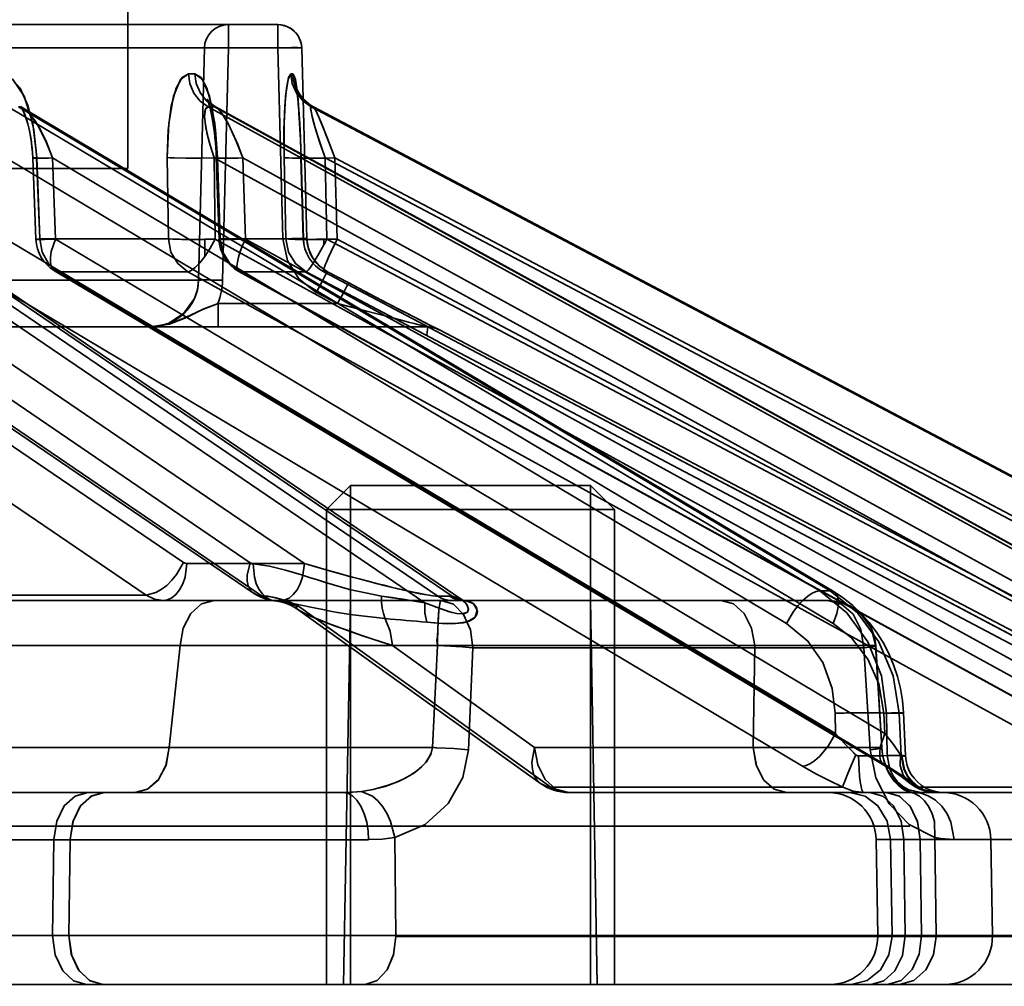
# Model space of a CAD drawing. Header units: millimetres. Extents: x -1465 to 393277, y -3788 to 454312.
# Tile 412 of 656: x 359088 to 359108, y 11640 to 11660. Entities that reach past the tile are written whole.
import ezdxf

# ---------------------------------------------------------------- set-up
doc = ezdxf.new("R2010")
doc.units = ezdxf.units.MM
doc.header["$XCLIPFRAME"] = 2
for name, color, linetype in [('AHU03-3-68634OBJ', 8, 'Continuous'), ('EC-MTR_250-0_7OBJ', 8, 'Continuous'), ('HEX_HEAD_SCR_M6X16OBJ', 8, 'Continuous')]:
    doc.layers.add(name, color=color, linetype=linetype)
picture_1 = doc.add_image_def('image1.bmp', size_in_pixel=(951, 911))

msp = doc.modelspace()

# ---------------------------------------------------------------- linework, layer by layer
at = {"layer": 'AHU03-3-68634OBJ', "color": 8, "linetype": 'Continuous', "lineweight": 35, "ltscale": 100}
msp.add_line((359173.094, 11639.827), (358905.094, 11639.827), dxfattribs=at)
at = {"layer": 'EC-MTR_250-0_7OBJ', "color": 8, "linetype": 'Continuous', "lineweight": 35, "ltscale": 100}
for p, q in [((359089.944, 11656.827), (359089.944, 11715.327)), ((359093.064, 11659.827), (359041.246, 11659.827)), ((359092.037, 11659.34), (359092.037, 11659.827)), ((359093.064, 11659.34), (359093.064, 11659.827)), ((359093.563, 11659.34), (359041.225, 11659.34)), ((359091.538, 11659.34), (359091.416, 11654.501)), ((359091.416, 11654.501), (359091.538, 11659.34)), ((359092.037, 11659.34), (359091.915, 11654.501)), ((359093.172, 11655.364), (359093.064, 11659.34)), ((359093.671, 11655.364), (359093.563, 11659.34)), ((359093.672, 11655.364), (359093.564, 11659.341)), ((359093.454, 11658.507), (359093.459, 11658.476)), ((359093.459, 11658.476), (359093.463, 11658.446)), ((359093.463, 11658.446), (359093.468, 11658.411)), ((359091.601, 11658.258), (359091.611, 11658.233)), ((359093.468, 11658.411), (359093.472, 11658.372)), ((359093.472, 11658.374), (359093.477, 11658.329)), ((359093.477, 11658.328), (359093.482, 11658.278)), ((359093.482, 11658.281), (359093.487, 11658.225)), ((359096.401, 11647.919), (359081.427, 11658.115)), ((359096.698, 11647.917), (359081.72, 11658.115)), ((359081.917, 11658.044), (359096.902, 11647.842)), ((359104.352, 11648.028), (359087.45, 11658.115)), ((359104.569, 11648.028), (359087.667, 11658.115)), ((359087.737, 11658.103), (359087.718, 11658.119)), ((359087.767, 11658.083), (359087.737, 11658.104)), ((359087.767, 11658.083), (359104.651, 11648.007)), ((359091.611, 11658.234), (359091.623, 11658.2)), ((359109.954, 11648.028), (359091.614, 11658.115)), ((359091.623, 11658.2), (359091.636, 11658.157)), ((359091.684, 11658.173), (359091.649, 11658.206)), ((359091.728, 11658.139), (359091.683, 11658.174)), ((359091.784, 11658.104), (359091.728, 11658.139)), ((359110.088, 11648.028), (359091.748, 11658.115)), ((359091.783, 11658.104), (359110.117, 11648.021)), ((359093.487, 11658.23), (359093.492, 11658.167)), ((359093.492, 11658.176), (359093.497, 11658.105)), ((359093.496, 11658.119), (359093.502, 11658.041)), ((359093.501, 11658.059), (359093.507, 11657.973)), ((359112.833, 11648.028), (359093.76, 11658.115)), ((359112.881, 11648.027), (359093.805, 11658.115)), ((359093.809, 11658.114), (359112.881, 11648.027)), ((359093.506, 11657.996), (359093.514, 11657.861)), ((359093.512, 11657.902), (359093.521, 11657.751)), ((359087.86, 11657.76), (359087.882, 11657.673)), ((359093.518, 11657.79), (359093.526, 11657.641)), ((359093.525, 11657.672), (359093.533, 11657.506)), ((359093.53, 11657.563), (359093.537, 11657.4)), ((359093.536, 11657.42), (359093.543, 11657.231)), ((359093.543, 11657.241), (359093.549, 11657.055)), ((359093.62, 11648.599), (359081.209, 11657.05)), ((359096.127, 11647.782), (359082.516, 11657.05)), ((359103.659, 11647.348), (359087.402, 11657.05)), ((359088.029, 11655.354), (359087.964, 11657.047)), ((359088.046, 11657.057), (359088.111, 11655.364)), ((359104.631, 11647.348), (359088.374, 11657.05)), ((359088.439, 11655.357), (359088.374, 11657.05)), ((359090.764, 11657.057), (359090.788, 11655.364)), ((359090.788, 11655.364), (359090.764, 11657.057)), ((359109.379, 11647.348), (359091.74, 11657.05)), ((359091.763, 11655.357), (359091.74, 11657.05)), ((359091.78, 11657.16), (359091.784, 11657.05)), ((359091.842, 11655.358), (359091.784, 11657.05)), ((359091.869, 11655.364), (359091.811, 11657.057)), ((359091.811, 11657.057), (359091.869, 11655.364)), ((359109.977, 11647.348), (359092.338, 11657.05)), ((359092.395, 11655.357), (359092.338, 11657.05)), ((359093.197, 11657.057), (359093.234, 11655.364)), ((359093.234, 11655.364), (359093.197, 11657.057)), ((359093.597, 11655.362), (359093.549, 11657.055)), ((359093.598, 11655.364), (359093.551, 11657.057)), ((359093.551, 11657.057), (359093.598, 11655.364)), ((359112.398, 11647.348), (359094.054, 11657.05)), ((359094.09, 11655.357), (359094.054, 11657.05)), ((359112.6, 11647.348), (359094.256, 11657.05)), ((359094.304, 11655.357), (359094.256, 11657.05)), ((358988.244, 11656.827), (359089.944, 11656.827)), ((359090.788, 11655.364), (359088.111, 11655.364)), ((359093.234, 11655.364), (359091.869, 11655.364)), ((359093.671, 11655.364), (359093.598, 11655.364)), ((359093.68, 11655.271), (359093.672, 11655.364)), ((359091.101, 11648.622), (359081.204, 11655.357)), ((359092.494, 11648.614), (359082.586, 11655.357)), ((359104.68, 11645.056), (359087.412, 11655.357)), ((359105.706, 11645.056), (359088.439, 11655.357)), ((359091.545, 11654.998), (359091.545, 11655.353)), ((359110.5, 11645.056), (359091.763, 11655.357)), ((359111.132, 11645.056), (359092.395, 11655.357)), ((359093.699, 11655.179), (359093.68, 11655.272)), ((359093.73, 11655.089), (359093.699, 11655.18)), ((359094.026, 11655.238), (359094.026, 11655.355)), ((359113.576, 11645.056), (359094.09, 11655.357)), ((359113.789, 11645.056), (359094.304, 11655.357)), ((359093.77, 11655.004), (359093.729, 11655.091)), ((359093.82, 11654.924), (359093.77, 11655.005)), ((359093.879, 11654.849), (359093.82, 11654.924)), ((359093.947, 11654.783), (359093.879, 11654.85)), ((359094.021, 11654.725), (359093.946, 11654.784)), ((359090.324, 11647.942), (359080.429, 11654.677)), ((359082.654, 11654.723), (359092.562, 11647.981)), ((359092.718, 11647.934), (359082.808, 11654.677)), ((359103.992, 11644.376), (359086.726, 11654.677)), ((359088.419, 11654.698), (359105.686, 11644.397)), ((359105.763, 11644.376), (359088.494, 11654.677)), ((359091.193, 11654.677), (359088.494, 11654.677)), ((359109.928, 11644.376), (359091.193, 11654.677)), ((359092.256, 11654.684), (359110.993, 11644.383)), ((359111.019, 11644.376), (359092.281, 11654.677)), ((359093.657, 11654.677), (359092.281, 11654.677)), ((359113.142, 11644.376), (359093.657, 11654.677)), ((359094.1, 11654.677), (359094.02, 11654.726)), ((359113.51, 11644.376), (359094.025, 11654.677)), ((359094.1, 11654.677), (359094.025, 11654.677)), ((359094.545, 11654.443), (359094.1, 11654.677)), ((359094.545, 11654.443), (359094.1, 11654.677)), ((359094.545, 11654.443), (359094.1, 11654.677)), ((359086.536, 11654.501), (359091.416, 11654.501)), ((359094.937, 11654.238), (359094.545, 11654.443)), ((359093.867, 11654.248), (359093.869, 11654.247)), ((359093.869, 11654.247), (359093.868, 11654.248)), ((359093.869, 11654.247), (359094.312, 11654.014)), ((359095.305, 11654.045), (359094.87, 11654.273)), ((359091.821, 11653.527), (359091.821, 11654.014)), ((359094.312, 11654.014), (359091.821, 11654.014)), ((359095.694, 11653.843), (359095.276, 11654.06)), ((359095.995, 11653.687), (359095.67, 11653.855)), ((359038.081, 11653.527), (359090.416, 11653.527)), ((359090.416, 11653.527), (359091.821, 11653.527)), ((359091.821, 11653.527), (359096.199, 11653.527)), ((359096.233, 11653.565), (359095.995, 11653.687)), ((359096.332, 11653.514), (359096.218, 11653.572)), ((359096.367, 11653.497), (359096.321, 11653.52)), ((359096.385, 11653.488), (359096.367, 11653.497)), ((359096.392, 11653.484), (359096.385, 11653.488)), ((359096.394, 11653.483), (359096.392, 11653.484)), ((359096.423, 11653.47), (359096.432, 11653.47)), ((359096.432, 11653.47), (359114.534, 11643.942)), ((359093.62, 11648.599), (359091.173, 11648.599)), ((359104.569, 11648.028), (359104.352, 11648.028)), ((359104.848, 11647.877), (359104.651, 11648.007)), ((359090.324, 11647.942), (359083.566, 11647.942)), ((359096.689, 11647.827), (359086.66, 11647.827)), ((359093.074, 11647.812), (359093.16, 11647.793)), ((359093.16, 11647.793), (359093.246, 11647.766)), ((359094.577, 11647.827), (359094.437, 11639.827)), ((359096.401, 11647.919), (359096.638, 11647.919)), ((359096.926, 11647.827), (359096.689, 11647.827)), ((359096.916, 11647.833), (359096.902, 11647.842)), ((359104.517, 11647.827), (359096.926, 11647.827)), ((359096.931, 11647.827), (359096.933, 11647.826)), ((359099.577, 11647.827), (359099.716, 11639.827)), ((359093.246, 11647.766), (359093.33, 11647.731)), ((359093.409, 11647.689), (359093.484, 11647.64)), ((359093.485, 11647.64), (359098.537, 11644.015)), ((359098.751, 11643.942), (359093.495, 11647.712)), ((359091.03, 11646.89), (359083.487, 11646.889)), ((359091.03, 11646.89), (359090.807, 11644.765)), ((359102.996, 11646.89), (359095.454, 11646.889)), ((359095.454, 11646.889), (359098.414, 11644.765)), ((359098.414, 11644.765), (359095.454, 11646.889)), ((359096.286, 11644.763), (359096.389, 11646.891)), ((359097.035, 11644.717), (359097.127, 11646.845)), ((359105.269, 11646.845), (359097.127, 11646.845)), ((359102.996, 11646.89), (359102.961, 11644.765)), ((359102.961, 11644.765), (359102.996, 11646.89)), ((359105.399, 11644.717), (359105.269, 11646.845)), ((359105.64, 11644.763), (359105.512, 11646.891)), ((359105.644, 11644.759), (359105.515, 11646.887)), ((359106.032, 11645.994), (359105.97, 11646.244)), ((359104.68, 11645.056), (359104.674, 11645.478)), ((359105.706, 11645.056), (359105.687, 11645.478)), ((359105.756, 11644.599), (359105.743, 11645.478)), ((359106.002, 11645.478), (359105.743, 11645.478)), ((359106.043, 11644.599), (359106.002, 11645.478)), ((359106.138, 11644.59), (359106.096, 11645.487)), ((359090.807, 11644.765), (359086.26, 11644.765)), ((359102.961, 11644.765), (359098.414, 11644.765)), ((359106.043, 11644.599), (359105.756, 11644.599)), ((359105.686, 11644.397), (359105.789, 11644.335)), ((359106.104, 11644.121), (359106.157, 11644.08)), ((359104.83, 11643.942), (359098.751, 11643.942)), ((359106.157, 11644.08), (359106.199, 11644.044)), ((359106.273, 11643.987), (359106.351, 11643.938)), ((359110.788, 11643.942), (359106.39, 11643.942)), ((359061.607, 11643.827), (359094.425, 11643.827)), ((359105.396, 11643.827), (359099.12, 11643.827)), ((359105.737, 11643.827), (359105.396, 11643.827)), ((359105.737, 11643.827), (359114.482, 11643.827)), ((359106.689, 11643.831), (359106.776, 11643.827)), ((359106.227, 11643.127), (358979.707, 11643.127)), ((359095.502, 11642.889), (359095.525, 11640.845)), ((359106.749, 11642.889), (359106.777, 11640.845)), ((359094.957, 11642.844), (359047.937, 11642.845)), ((359088.377, 11640.845), (359088.401, 11642.845)), ((359088.742, 11642.845), (359088.717, 11640.845)), ((359088.742, 11642.845), (359094.957, 11642.844)), ((359105.558, 11640.845), (359105.523, 11642.845)), ((359105.523, 11642.845), (359106.103, 11642.845)), ((359105.855, 11640.845), (359105.825, 11642.845)), ((359106.128, 11640.845), (359106.103, 11642.845)), ((359106.103, 11642.845), (359106.444, 11642.845)), ((359106.468, 11640.845), (359106.443, 11642.845)), ((359106.444, 11642.845), (359115.484, 11642.845)), ((359106.444, 11642.845), (359107.913, 11642.844)), ((359107.913, 11642.845), (359107.948, 11640.845)), ((359085.965, 11640.845), (359088.377, 11640.845)), ((359088.377, 11640.845), (359088.717, 11640.845)), ((359095.525, 11640.845), (359088.717, 11640.845)), ((359115.439, 11640.845), (359095.525, 11640.845)), ((359115.44, 11640.827), (359095.525, 11640.827)), ((359049.323, 11639.827), (359089.084, 11639.827)), ((359089.424, 11639.827), (359089.084, 11639.827)), ((359089.424, 11639.827), (359114.499, 11639.827))]:
    msp.add_line(p, q, dxfattribs=at)
at = {"layer": 'EC-MTR_250-0_7OBJ', "color": 8, "linetype": 'Continuous', "lineweight": 35, "ltscale": 100, "flags": 128}
for points in [[(359093.564, 11659.341), (359093.557, 11659.411), (359093.54, 11659.479), (359093.514, 11659.544), (359093.48, 11659.605), (359093.437, 11659.66), (359093.387, 11659.709), (359093.33, 11659.75), (359093.268, 11659.783), (359093.203, 11659.807), (359093.134, 11659.822), (359093.064, 11659.827)], [(359091.538, 11659.34), (359091.551, 11659.342), (359091.564, 11659.343), (359091.581, 11659.344), (359091.603, 11659.344), (359091.629, 11659.345), (359091.691, 11659.345), (359091.766, 11659.345), (359091.851, 11659.344), (359091.942, 11659.342), (359092.037, 11659.34)], [(359093.563, 11659.34), (359093.546, 11659.344), (359093.531, 11659.344), (359093.511, 11659.345), (359093.486, 11659.346), (359093.424, 11659.346), (359093.348, 11659.346), (359093.26, 11659.344), (359093.164, 11659.343), (359093.064, 11659.34)], [(359093.563, 11659.34), (359093.546, 11659.344), (359093.531, 11659.344), (359093.511, 11659.345), (359093.486, 11659.346), (359093.424, 11659.346), (359093.348, 11659.346), (359093.26, 11659.344), (359093.164, 11659.343), (359093.064, 11659.34)], [(359088.046, 11657.057), (359087.987, 11657.637), (359087.867, 11658.127), (359087.699, 11658.5), (359087.5, 11658.727), (359087.289, 11658.802)], [(359087.289, 11658.802), (359087.55, 11658.686), (359087.787, 11658.332), (359087.963, 11657.768), (359088.046, 11657.057)], [(359091.206, 11658.802), (359091.042, 11658.686), (359090.896, 11658.332), (359090.795, 11657.768), (359090.764, 11657.057)], [(359090.764, 11657.057), (359090.783, 11657.637), (359090.848, 11658.127), (359090.95, 11658.5), (359091.074, 11658.727), (359091.206, 11658.802)], [(359091.614, 11658.115), (359091.452, 11658.234), (359091.321, 11658.4), (359091.237, 11658.597), (359091.206, 11658.802)], [(359091.811, 11657.057), (359091.77, 11657.637), (359091.694, 11658.127), (359091.589, 11658.5), (359091.467, 11658.727), (359091.338, 11658.802)], [(359091.338, 11658.802), (359091.498, 11658.686), (359091.644, 11658.332), (359091.754, 11657.768), (359091.811, 11657.057)], [(359091.748, 11658.115), (359091.585, 11658.234), (359091.454, 11658.4), (359091.369, 11658.597), (359091.338, 11658.802)], [(359093.197, 11657.057), (359093.195, 11657.637), (359093.213, 11658.127), (359093.247, 11658.5), (359093.289, 11658.727), (359093.335, 11658.802)], [(359093.335, 11658.802), (359093.279, 11658.686), (359093.229, 11658.332), (359093.198, 11657.768), (359093.197, 11657.057)], [(359093.335, 11658.802), (359093.347, 11658.802), (359093.38, 11658.802)], [(359093.76, 11658.115), (359093.591, 11658.234), (359093.455, 11658.4), (359093.367, 11658.597), (359093.335, 11658.802)], [(359093.551, 11657.057), (359093.529, 11657.637), (359093.499, 11658.127), (359093.463, 11658.5), (359093.422, 11658.727), (359093.38, 11658.802)], [(359093.38, 11658.802), (359093.432, 11658.686), (359093.481, 11658.332), (359093.522, 11657.768), (359093.551, 11657.057)], [(359093.448, 11658.536), (359093.451, 11658.52), (359093.455, 11658.501)], [(359093.448, 11658.535), (359093.454, 11658.507)], [(359093.75, 11658.148), (359093.696, 11658.187), (359093.647, 11658.228), (359093.604, 11658.271), (359093.565, 11658.316), (359093.533, 11658.36), (359093.506, 11658.404), (359093.485, 11658.443), (359093.469, 11658.477), (359093.458, 11658.504), (359093.452, 11658.522), (359093.449, 11658.534)], [(359093.809, 11658.114), (359093.747, 11658.15), (359093.691, 11658.19), (359093.641, 11658.233), (359093.597, 11658.279), (359093.558, 11658.325), (359093.526, 11658.371), (359093.499, 11658.415), (359093.479, 11658.454), (359093.464, 11658.488), (359093.455, 11658.513), (359093.45, 11658.529)], [(359091.624, 11658.233), (359091.607, 11658.255), (359091.597, 11658.27), (359091.601, 11658.258)], [(359091.649, 11658.205), (359091.623, 11658.234), (359091.606, 11658.255)], [(359087.667, 11658.115), (359087.699, 11658.111), (359087.732, 11658.101), (359087.767, 11658.083)], [(359087.716, 11658.119), (359087.729, 11658.099), (359087.746, 11658.068), (359087.767, 11658.026), (359087.79, 11657.972), (359087.813, 11657.91), (359087.837, 11657.839), (359087.86, 11657.76)], [(359087.727, 11658.101), (359087.743, 11658.074), (359087.761, 11658.038), (359087.781, 11657.993), (359087.802, 11657.941), (359087.823, 11657.881), (359087.844, 11657.816), (359087.863, 11657.747)], [(359088.374, 11657.05), (359088.237, 11657.4), (359088.073, 11657.722), (359087.916, 11657.947), (359087.766, 11658.083)], [(359088.374, 11657.05), (359088.248, 11657.375), (359088.116, 11657.646), (359088.011, 11657.82), (359087.862, 11658.006), (359087.767, 11658.083)], [(359091.74, 11657.05), (359091.656, 11657.314), (359091.596, 11657.546), (359091.558, 11657.747), (359091.543, 11657.908), (359091.547, 11658.019), (359091.564, 11658.079), (359091.614, 11658.115)], [(359091.74, 11657.05), (359091.635, 11657.385), (359091.569, 11657.679), (359091.543, 11657.913), (359091.559, 11658.063), (359091.614, 11658.115)], [(359091.636, 11658.157), (359091.65, 11658.106), (359091.665, 11658.048), (359091.68, 11657.982)], [(359091.665, 11658.047), (359091.68, 11657.982), (359091.694, 11657.911), (359091.708, 11657.833), (359091.722, 11657.751), (359091.734, 11657.663), (359091.746, 11657.57)], [(359091.748, 11658.115), (359091.759, 11658.114), (359091.771, 11658.11), (359091.783, 11658.104)], [(359092.338, 11657.05), (359092.202, 11657.395), (359092.044, 11657.737), (359091.893, 11657.991), (359091.783, 11658.104)], [(359092.338, 11657.05), (359092.232, 11657.325), (359092.125, 11657.573), (359092.03, 11657.765), (359091.923, 11657.948), (359091.857, 11658.038), (359091.783, 11658.104)], [(359094.054, 11657.05), (359093.96, 11657.314), (359093.884, 11657.546), (359093.824, 11657.747), (359093.781, 11657.908), (359093.758, 11658.019), (359093.75, 11658.079), (359093.76, 11658.115)], [(359094.054, 11657.05), (359093.936, 11657.385), (359093.843, 11657.679), (359093.78, 11657.913), (359093.752, 11658.063), (359093.76, 11658.115)], [(359093.76, 11658.115), (359093.772, 11658.115), (359093.805, 11658.115)], [(359094.256, 11657.05), (359094.132, 11657.377), (359094.02, 11657.663), (359093.923, 11657.896), (359093.851, 11658.052), (359093.809, 11658.114)], [(359094.256, 11657.05), (359094.102, 11657.453), (359093.969, 11657.788), (359093.867, 11658.02), (359093.809, 11658.114)], [(359091.694, 11657.911), (359091.708, 11657.833), (359091.722, 11657.75), (359091.734, 11657.662), (359091.746, 11657.569)], [(359087.881, 11657.675), (359087.901, 11657.583), (359087.919, 11657.485), (359087.935, 11657.382), (359087.948, 11657.275), (359087.958, 11657.162), (359087.964, 11657.047)], [(359087.898, 11657.596), (359087.914, 11657.516), (359087.928, 11657.431), (359087.94, 11657.342), (359087.95, 11657.249), (359087.959, 11657.151)], [(359091.746, 11657.57), (359091.756, 11657.473), (359091.766, 11657.372), (359091.773, 11657.267)], [(359091.756, 11657.473), (359091.766, 11657.372), (359091.773, 11657.268), (359091.78, 11657.16), (359091.784, 11657.05)], [(359087.964, 11657.047), (359087.977, 11657.05), (359087.998, 11657.052), (359088.012, 11657.054), (359088.046, 11657.057)], [(359088.374, 11657.05), (359088.292, 11657.047), (359088.214, 11657.046), (359088.143, 11657.044), (359088.081, 11657.044), (359088.055, 11657.043), (359088.031, 11657.043), (359088.011, 11657.044), (359087.994, 11657.044), (359087.981, 11657.044), (359087.966, 11657.046)], [(359088.374, 11657.05), (359088.256, 11657.047), (359088.201, 11657.045), (359088.15, 11657.044), (359088.104, 11657.044), (359088.063, 11657.043), (359088.028, 11657.043), (359088, 11657.044), (359087.981, 11657.044), (359087.969, 11657.045), (359087.978, 11657.05), (359087.995, 11657.052), (359088.018, 11657.054), (359088.046, 11657.057)], [(359088.111, 11655.364), (359088.077, 11656.21), (359088.043, 11657.056)], [(359091.74, 11657.05), (359091.45, 11657.044), (359091.15, 11657.044), (359090.907, 11657.048), (359090.822, 11657.052), (359090.764, 11657.057)], [(359091.784, 11657.05), (359091.8, 11657.055), (359091.811, 11657.057)], [(359092.338, 11657.05), (359092.207, 11657.047), (359092.082, 11657.044), (359092.024, 11657.044), (359091.971, 11657.043), (359091.923, 11657.043), (359091.882, 11657.044), (359091.847, 11657.044), (359091.82, 11657.045), (359091.801, 11657.047), (359091.789, 11657.049), (359091.811, 11657.057)], [(359092.338, 11657.05), (359092.231, 11657.047), (359092.126, 11657.045), (359092.029, 11657.044), (359091.944, 11657.043), (359091.907, 11657.044), (359091.875, 11657.044), (359091.847, 11657.044), (359091.824, 11657.045), (359091.807, 11657.046), (359091.794, 11657.047)], [(359094.054, 11657.05), (359093.765, 11657.044), (359093.62, 11657.043), (359093.487, 11657.044), (359093.375, 11657.045), (359093.287, 11657.048), (359093.228, 11657.052), (359093.209, 11657.054), (359093.197, 11657.057)], [(359094.256, 11657.05), (359094.117, 11657.047), (359093.978, 11657.044), (359093.848, 11657.043), (359093.788, 11657.043), (359093.734, 11657.044), (359093.687, 11657.044), (359093.646, 11657.045), (359093.612, 11657.047), (359093.585, 11657.048), (359093.566, 11657.05), (359093.554, 11657.052), (359093.551, 11657.069), (359093.552, 11657.057), (359093.551, 11657.071)], [(359093.551, 11657.057), (359093.559, 11657.051), (359093.585, 11657.048), (359093.612, 11657.047), (359093.646, 11657.045), (359093.687, 11657.044), (359093.734, 11657.044), (359093.788, 11657.043), (359093.848, 11657.043), (359093.978, 11657.044), (359094.117, 11657.047), (359094.256, 11657.05)], [(359088.111, 11655.364), (359088.031, 11655.355), (359088.065, 11655.351), (359088.208, 11655.352), (359088.439, 11655.357)], [(359088.439, 11655.357), (359088.208, 11655.352), (359088.065, 11655.351), (359088.031, 11655.355), (359088.111, 11655.364)], [(359088.111, 11655.364), (359088.162, 11655.088), (359088.295, 11654.849), (359088.494, 11654.677)], [(359090.788, 11655.364), (359090.842, 11655.088), (359090.983, 11654.85), (359091.193, 11654.677)], [(359090.788, 11655.364), (359090.827, 11655.361), (359090.872, 11655.358), (359090.92, 11655.356), (359090.969, 11655.355), (359091.017, 11655.353), (359091.065, 11655.352), (359091.11, 11655.352), (359091.154, 11655.351), (359091.195, 11655.351), (359091.234, 11655.351), (359091.27, 11655.351), (359091.303, 11655.351), (359091.333, 11655.351), (359091.361, 11655.351), (359091.391, 11655.351), (359091.424, 11655.351), (359091.458, 11655.352), (359091.489, 11655.352), (359091.518, 11655.352), (359091.545, 11655.353)], [(359091.869, 11655.364), (359091.848, 11655.355), (359091.941, 11655.351), (359092.133, 11655.352), (359092.395, 11655.357)], [(359092.395, 11655.357), (359092.133, 11655.352), (359091.941, 11655.351), (359091.848, 11655.355), (359091.869, 11655.364)], [(359091.869, 11655.364), (359091.923, 11655.088), (359092.067, 11654.85), (359092.281, 11654.677)], [(359093.172, 11655.364), (359093.265, 11655.366), (359093.36, 11655.368), (359093.451, 11655.369), (359093.532, 11655.37), (359093.567, 11655.37), (359093.597, 11655.369), (359093.622, 11655.369), (359093.642, 11655.368), (359093.657, 11655.367), (359093.672, 11655.364)], [(359093.671, 11655.364), (359093.657, 11655.367), (359093.642, 11655.368), (359093.622, 11655.369), (359093.597, 11655.369), (359093.567, 11655.37), (359093.532, 11655.37), (359093.451, 11655.369), (359093.36, 11655.368), (359093.265, 11655.366), (359093.172, 11655.364)], [(359093.867, 11654.248), (359093.506, 11654.529), (359093.265, 11654.915), (359093.172, 11655.365)], [(359094.026, 11655.355), (359093.998, 11655.355), (359093.967, 11655.354), (359093.935, 11655.354), (359093.903, 11655.353), (359093.872, 11655.353), (359093.844, 11655.352), (359093.816, 11655.352), (359093.787, 11655.352), (359093.757, 11655.351), (359093.724, 11655.351), (359093.689, 11655.351), (359093.651, 11655.351), (359093.61, 11655.351), (359093.568, 11655.351), (359093.523, 11655.351), (359093.476, 11655.352), (359093.429, 11655.352), (359093.381, 11655.354), (359093.335, 11655.355), (359093.293, 11655.357), (359093.258, 11655.36), (359093.234, 11655.364)], [(359093.234, 11655.364), (359093.258, 11655.36), (359093.294, 11655.357), (359093.337, 11655.355), (359093.384, 11655.354), (359093.432, 11655.352), (359093.481, 11655.352), (359093.528, 11655.351), (359093.574, 11655.351), (359093.618, 11655.351), (359093.66, 11655.351), (359093.699, 11655.351), (359093.735, 11655.351), (359093.769, 11655.352), (359093.8, 11655.352), (359093.828, 11655.352), (359093.856, 11655.352), (359093.884, 11655.353), (359093.914, 11655.353), (359093.945, 11655.354), (359093.976, 11655.354), (359094.004, 11655.355), (359094.026, 11655.355)], [(359093.234, 11655.364), (359093.292, 11655.083), (359093.438, 11654.848), (359093.657, 11654.677)], [(359093.598, 11655.364), (359093.636, 11655.356), (359093.759, 11655.351), (359093.929, 11655.351), (359094.116, 11655.353), (359094.304, 11655.357)], [(359093.598, 11655.364), (359093.635, 11655.356), (359093.776, 11655.351), (359094.009, 11655.352), (359094.304, 11655.357)], [(359093.671, 11655.364), (359093.706, 11655.154), (359093.794, 11654.963), (359093.927, 11654.8), (359094.1, 11654.677)], [(359088.494, 11654.677), (359088.43, 11654.692), (359088.38, 11654.731), (359088.347, 11654.794), (359088.33, 11654.878), (359088.331, 11654.981), (359088.35, 11655.097), (359088.439, 11655.357)], [(359091.763, 11655.357), (359091.658, 11655.17), (359091.545, 11654.998)], [(359092.281, 11654.677), (359092.262, 11654.681), (359092.245, 11654.692), (359092.223, 11654.731), (359092.218, 11654.76), (359092.216, 11654.794), (359092.224, 11654.878), (359092.247, 11654.981), (359092.284, 11655.097), (359092.334, 11655.224), (359092.395, 11655.357)], [(359093.657, 11654.677), (359093.676, 11654.689), (359093.69, 11654.702), (359093.706, 11654.72), (359093.744, 11654.771), (359093.79, 11654.838), (359093.843, 11654.922), (359093.901, 11655.018), (359093.963, 11655.124), (359094.026, 11655.238)], [(359094.304, 11655.357), (359094.174, 11655.097), (359094.121, 11654.981), (359094.077, 11654.878), (359094.059, 11654.834), (359094.044, 11654.794), (359094.033, 11654.76), (359094.024, 11654.731), (359094.019, 11654.708), (359094.018, 11654.692), (359094.02, 11654.681), (359094.025, 11654.672)], [(359091.193, 11654.677), (359091.224, 11654.684), (359091.261, 11654.701), (359091.346, 11654.765), (359091.442, 11654.866), (359091.545, 11654.998)], [(359094.1, 11654.677), (359094.091, 11654.663), (359094.084, 11654.65), (359094.074, 11654.633), (359094.062, 11654.611), (359094.032, 11654.556), (359093.995, 11654.487), (359093.953, 11654.409), (359093.91, 11654.328), (359093.868, 11654.248)], [(359094.023, 11654.678), (359113.655, 11644.299), (359113.797, 11644.223), (359113.933, 11644.15), (359114.062, 11644.08)], [(359091.416, 11654.501), (359091.391, 11654.305), (359091.329, 11654.123), (359091.112, 11653.813), (359090.796, 11653.604), (359090.612, 11653.547), (359090.416, 11653.527)], [(359091.416, 11654.501), (359091.427, 11654.503), (359091.44, 11654.504), (359091.456, 11654.505), (359091.478, 11654.505), (359091.504, 11654.506), (359091.569, 11654.506), (359091.648, 11654.506), (359091.735, 11654.505), (359091.826, 11654.503), (359091.915, 11654.501)], [(359094.312, 11654.014), (359094.354, 11654.094), (359094.397, 11654.175), (359094.439, 11654.253), (359094.476, 11654.322), (359094.506, 11654.377), (359094.518, 11654.399), (359094.528, 11654.416), (359094.535, 11654.429), (359094.541, 11654.438), (359094.545, 11654.423)], [(359094.545, 11654.443), (359094.957, 11654.227), (359095.316, 11654.039), (359095.63, 11653.876), (359095.94, 11653.715), (359096.178, 11653.593), (359096.356, 11653.502), (359096.423, 11653.47)], [(359096.423, 11653.47), (359096.408, 11653.476), (359096.397, 11653.481), (359096.385, 11653.488), (359096.37, 11653.495), (359096.334, 11653.513), (359096.313, 11653.524), (359096.291, 11653.535), (359096.242, 11653.56), (359096.19, 11653.587), (359096.134, 11653.615), (359096.018, 11653.675), (359095.896, 11653.738), (359095.768, 11653.804), (359095.637, 11653.872), (359095.369, 11654.012), (359095.095, 11654.155), (359094.545, 11654.443)], [(359091.821, 11654.014), (359091.484, 11653.887), (359091.16, 11653.728), (359090.81, 11653.587), (359090.416, 11653.527)], [(359091.821, 11654.014), (359091.523, 11653.903), (359091.164, 11653.727), (359090.849, 11653.597), (359090.416, 11653.527)], [(359094.312, 11654.014), (359094.864, 11653.869), (359095.403, 11653.729), (359095.663, 11653.661), (359095.786, 11653.63), (359095.902, 11653.6), (359095.957, 11653.586), (359096.009, 11653.572), (359096.057, 11653.56), (359096.1, 11653.549), (359096.136, 11653.54), (359096.164, 11653.533), (359096.175, 11653.531), (359096.189, 11653.531), (359096.172, 11653.363)], [(359096.19, 11653.527), (359096.213, 11653.527), (359096.236, 11653.525), (359096.258, 11653.522), (359096.279, 11653.519), (359096.3, 11653.515)], [(359096.213, 11653.527), (359096.236, 11653.525), (359096.258, 11653.522), (359096.279, 11653.519), (359096.3, 11653.515), (359096.319, 11653.51), (359096.337, 11653.505), (359096.354, 11653.499), (359096.369, 11653.494), (359096.38, 11653.489), (359096.392, 11653.484)], [(359090.324, 11647.942), (359090.525, 11647.992), (359090.638, 11648.055), (359090.753, 11648.143), (359090.861, 11648.25), (359090.958, 11648.371), (359091.101, 11648.622)], [(359091.173, 11648.599), (359091.134, 11648.312), (359091.086, 11648.174), (359091.022, 11648.052), (359090.944, 11647.952), (359090.857, 11647.881), (359090.766, 11647.84), (359090.678, 11647.827)], [(359091.173, 11648.599), (359091.155, 11648.601), (359091.101, 11648.622)], [(359092.494, 11648.614), (359092.431, 11648.354), (359092.431, 11648.237), (359092.452, 11648.135), (359092.492, 11648.051), (359092.552, 11647.988), (359092.628, 11647.949), (359092.718, 11647.934)], [(359092.555, 11648.591), (359092.534, 11648.595), (359092.514, 11648.603), (359092.494, 11648.614)], [(359093.62, 11648.599), (359093.58, 11648.311), (359093.532, 11648.173), (359093.468, 11648.05), (359093.389, 11647.95), (359093.301, 11647.879), (359093.212, 11647.84), (359093.124, 11647.827)], [(359093.124, 11647.827), (359093.211, 11647.839), (359093.3, 11647.879), (359093.388, 11647.95), (359093.467, 11648.049), (359093.532, 11648.172), (359093.58, 11648.311), (359093.62, 11648.599)], [(359093.62, 11648.599), (359093.88, 11648.523), (359094.123, 11648.452), (359094.35, 11648.388), (359094.562, 11648.33), (359094.76, 11648.276), (359094.945, 11648.228), (359095.117, 11648.184), (359095.278, 11648.144), (359095.428, 11648.107), (359095.567, 11648.074), (359095.696, 11648.043), (359095.817, 11648.015), (359095.928, 11647.991), (359096.031, 11647.97), (359096.127, 11647.952), (359096.215, 11647.937), (359096.292, 11647.927), (359096.355, 11647.921), (359096.401, 11647.919)], [(359093.62, 11648.599), (359093.886, 11648.521), (359094.143, 11648.448), (359094.389, 11648.379), (359094.62, 11648.316), (359094.837, 11648.258), (359095.043, 11648.204), (359095.283, 11648.143), (359095.484, 11648.093), (359095.643, 11648.056), (359095.767, 11648.028), (359095.86, 11648.007), (359096.003, 11647.978), (359096.167, 11647.947), (359096.291, 11647.928), (359096.401, 11647.919)], [(359093, 11647.823), (359092.913, 11647.844), (359092.826, 11647.89), (359092.745, 11647.964), (359092.674, 11648.063), (359092.619, 11648.183), (359092.58, 11648.316), (359092.555, 11648.591)], [(359095.226, 11647.919), (359094.556, 11648.059), (359094.224, 11648.154), (359094.057, 11648.205), (359093.891, 11648.256), (359093.725, 11648.309), (359093.559, 11648.362), (359093.226, 11648.461), (359092.892, 11648.541), (359092.555, 11648.59)], [(359092.555, 11648.59), (359092.892, 11648.541), (359093.226, 11648.461), (359093.559, 11648.362), (359093.725, 11648.309), (359093.891, 11648.257), (359094.057, 11648.205), (359094.224, 11648.154), (359094.557, 11648.059), (359095.226, 11647.919)], [(359103.659, 11647.348), (359103.807, 11647.601), (359103.9, 11647.722), (359103.999, 11647.83), (359104.099, 11647.918), (359104.194, 11647.98), (359104.279, 11648.016), (359104.352, 11648.028)], [(359105.743, 11645.478), (359105.634, 11646.256), (359105.352, 11646.966), (359104.917, 11647.57), (359104.352, 11648.028)], [(359104.569, 11648.028), (359104.612, 11648.023), (359104.651, 11648.007)], [(359104.569, 11648.028), (359105.138, 11647.57), (359105.581, 11646.966), (359105.876, 11646.256), (359106.002, 11645.478)], [(359104.651, 11648.007), (359104.691, 11647.971), (359104.721, 11647.917), (359104.737, 11647.845), (359104.74, 11647.759), (359104.73, 11647.662), (359104.706, 11647.558), (359104.631, 11647.348)], [(359090.324, 11647.942), (359090.496, 11647.856), (359090.678, 11647.827)], [(359091.03, 11646.89), (359091.096, 11647.253), (359091.252, 11647.556), (359091.478, 11647.757), (359091.74, 11647.827)], [(359091.03, 11646.89), (359091.096, 11647.254), (359091.253, 11647.556), (359091.477, 11647.757), (359091.74, 11647.827)], [(359092.562, 11647.981), (359092.628, 11647.94), (359092.697, 11647.905), (359092.768, 11647.875), (359092.842, 11647.852), (359092.917, 11647.834), (359092.994, 11647.823)], [(359092.718, 11647.934), (359092.859, 11647.915), (359092.995, 11647.889), (359093.129, 11647.854), (359093.262, 11647.812), (359093.387, 11647.764), (359093.495, 11647.712)], [(359093.495, 11647.712), (359093.323, 11647.79), (359093.126, 11647.855), (359092.921, 11647.904), (359092.718, 11647.934)], [(359093, 11647.823), (359092.902, 11647.841), (359092.807, 11647.879), (359092.718, 11647.934)], [(359092.993, 11647.823), (359093.02, 11647.82), (359093.047, 11647.817), (359093.073, 11647.812)], [(359093, 11647.823), (359093.214, 11647.795), (359093.456, 11647.751), (359093.721, 11647.696), (359093.861, 11647.667), (359094.006, 11647.637), (359094.156, 11647.609), (359094.309, 11647.58), (359094.627, 11647.527), (359095.301, 11647.45)], [(359093.495, 11647.712), (359093.404, 11647.73), (359093.317, 11647.754), (359093.191, 11647.787), (359093.088, 11647.81), (359093, 11647.823)], [(359095.301, 11647.449), (359095.264, 11647.554), (359095.238, 11647.67), (359095.225, 11647.794), (359095.226, 11647.919)], [(359096.127, 11647.782), (359095.913, 11647.817), (359095.226, 11647.919)], [(359096.698, 11647.917), (359096.903, 11647.841), (359096.99, 11647.759), (359097.035, 11647.663), (359097.016, 11647.586), (359096.907, 11647.548), (359096.786, 11647.56), (359096.643, 11647.595), (359096.484, 11647.646), (359096.315, 11647.708), (359096.127, 11647.782)], [(359096.698, 11647.917), (359096.881, 11647.855), (359096.972, 11647.781), (359097.009, 11647.731), (359097.036, 11647.639), (359097.016, 11647.586), (359096.956, 11647.554), (359096.879, 11647.549), (359096.791, 11647.559), (359096.696, 11647.581), (359096.626, 11647.6), (359096.49, 11647.644), (359096.382, 11647.683), (359096.261, 11647.729), (359096.127, 11647.782)], [(359096.127, 11647.782), (359096.13, 11647.569), (359096.172, 11647.373)], [(359096.127, 11647.782), (359096.13, 11647.567), (359096.172, 11647.373)], [(359096.958, 11647.826), (359097.14, 11647.763), (359097.22, 11647.629), (359097.174, 11647.479), (359097.008, 11647.382), (359096.768, 11647.347), (359096.503, 11647.348), (359096.172, 11647.373)], [(359096.172, 11647.373), (359096.393, 11647.354), (359096.593, 11647.345), (359096.769, 11647.347), (359096.923, 11647.364), (359097.048, 11647.398), (359097.142, 11647.449), (359097.201, 11647.519), (359097.223, 11647.599), (359097.205, 11647.682), (359097.151, 11647.754), (359097.066, 11647.804), (359096.958, 11647.826)], [(359096.389, 11646.891), (359096.379, 11646.999), (359096.4, 11647.12), (359096.397, 11647.242), (359096.402, 11647.369), (359096.409, 11647.496), (359096.419, 11647.617), (359096.432, 11647.722), (359096.449, 11647.798), (359096.468, 11647.827)], [(359096.468, 11647.827), (359096.454, 11647.812), (359096.44, 11647.762), (359096.426, 11647.676), (359096.414, 11647.556), (359096.404, 11647.407), (359096.396, 11647.238), (359096.391, 11647.064), (359096.389, 11646.891)], [(359096.689, 11647.827), (359096.616, 11647.833), (359096.542, 11647.85), (359096.47, 11647.879), (359096.401, 11647.919)], [(359096.401, 11647.919), (359096.47, 11647.879), (359096.542, 11647.85), (359096.616, 11647.833), (359096.689, 11647.827)], [(359096.468, 11647.827), (359096.723, 11647.749), (359096.935, 11647.533), (359097.075, 11647.215), (359097.127, 11646.845)], [(359096.638, 11647.919), (359096.73, 11647.868), (359096.827, 11647.837), (359096.926, 11647.827)], [(359096.698, 11647.917), (359096.677, 11647.918), (359096.657, 11647.919), (359096.638, 11647.919)], [(359096.698, 11647.917), (359096.824, 11647.849), (359096.958, 11647.826)], [(359096.958, 11647.826), (359096.824, 11647.849), (359096.698, 11647.917)], [(359096.932, 11647.827), (359096.916, 11647.833)], [(359096.926, 11647.827), (359096.947, 11647.827), (359096.958, 11647.826)], [(359102.996, 11646.89), (359102.93, 11647.254), (359102.776, 11647.556), (359102.554, 11647.757), (359102.295, 11647.827)], [(359102.996, 11646.89), (359102.93, 11647.253), (359102.775, 11647.556), (359102.553, 11647.757), (359102.295, 11647.827)], [(359105.512, 11646.891), (359105.419, 11647.254), (359105.199, 11647.556), (359104.885, 11647.757), (359104.517, 11647.827)], [(359105.269, 11646.845), (359105.208, 11647.222), (359105.045, 11647.54), (359104.803, 11647.752), (359104.517, 11647.827)], [(359104.517, 11647.827), (359104.87, 11647.762), (359105.044, 11647.676), (359105.2, 11647.556), (359105.329, 11647.407), (359105.426, 11647.238), (359105.512, 11646.891)], [(359105.97, 11646.244), (359105.888, 11646.489), (359105.787, 11646.726), (359105.668, 11646.954), (359105.532, 11647.17), (359105.381, 11647.372), (359105.215, 11647.558), (359105.036, 11647.727), (359104.848, 11647.877)], [(359093.329, 11647.731), (359093.409, 11647.689), (359093.484, 11647.64)], [(359095.454, 11646.889), (359095.214, 11646.968), (359094.813, 11647.101), (359094.507, 11647.208), (359094.284, 11647.289), (359094.086, 11647.365), (359093.896, 11647.44), (359093.755, 11647.5), (359093.638, 11647.554), (359093.532, 11647.61), (359093.465, 11647.655), (359093.441, 11647.693), (359093.495, 11647.712)], [(359093.495, 11647.712), (359093.441, 11647.692), (359093.466, 11647.654), (359093.535, 11647.608), (359093.645, 11647.551), (359093.762, 11647.497), (359093.906, 11647.436), (359094.099, 11647.359), (359094.295, 11647.285), (359094.52, 11647.203), (359094.83, 11647.095), (359095.22, 11646.966), (359095.454, 11646.889)], [(359095.301, 11647.449), (359095.407, 11647.19), (359095.454, 11646.889)], [(359103.659, 11647.348), (359104.104, 11646.982), (359104.413, 11646.533), (359104.61, 11645.997), (359104.674, 11645.478)], [(359105.687, 11645.478), (359105.58, 11646.093), (359105.354, 11646.608), (359105.013, 11647.049), (359104.631, 11647.348)], [(359091.03, 11646.89), (359091.513, 11646.89), (359092.161, 11646.89), (359093.005, 11646.89), (359093.469, 11646.89), (359094.049, 11646.89), (359094.868, 11646.89), (359095.76, 11646.89), (359096.389, 11646.891)], [(359097.127, 11646.845), (359097.049, 11646.851), (359096.974, 11646.858), (359096.903, 11646.863), (359096.836, 11646.868), (359096.773, 11646.872), (359096.715, 11646.875), (359096.662, 11646.878), (359096.613, 11646.881), (359096.569, 11646.883), (359096.528, 11646.885), (359096.489, 11646.887), (359096.453, 11646.888), (359096.42, 11646.889), (359096.389, 11646.891)], [(359105.512, 11646.891), (359105.421, 11646.89), (359105.178, 11646.89), (359104.872, 11646.89), (359104.631, 11646.89), (359104.149, 11646.89), (359103.522, 11646.891), (359102.996, 11646.89)], [(359105.512, 11646.891), (359105.501, 11646.879), (359105.465, 11646.871), (359105.429, 11646.865), (359105.384, 11646.858), (359105.331, 11646.852), (359105.269, 11646.845)], [(359105.269, 11646.845), (359105.331, 11646.852), (359105.384, 11646.858), (359105.429, 11646.865), (359105.465, 11646.871), (359105.492, 11646.877), (359105.508, 11646.882)], [(359106.096, 11645.487), (359106.074, 11645.741), (359106.032, 11645.994)], [(359105.743, 11645.478), (359105.627, 11645.484), (359105.461, 11645.488), (359105.258, 11645.489), (359105.038, 11645.487)], [(359105.687, 11645.478), (359105.768, 11645.481), (359105.845, 11645.484), (359105.916, 11645.486), (359105.978, 11645.488), (359106.005, 11645.488), (359106.029, 11645.489), (359106.049, 11645.489), (359106.066, 11645.489), (359106.079, 11645.489), (359106.092, 11645.488), (359106.091, 11645.428)], [(359106.096, 11645.487), (359106.081, 11645.485), (359106.07, 11645.483), (359106.057, 11645.482), (359106.041, 11645.481), (359106.002, 11645.478)], [(359104.68, 11645.056), (359104.527, 11644.796), (359104.344, 11644.577), (359104.249, 11644.493), (359104.157, 11644.43), (359104.07, 11644.391), (359103.992, 11644.376)], [(359104.68, 11645.056), (359104.857, 11644.854), (359105.05, 11644.661)], [(359105.05, 11644.661), (359104.857, 11644.854), (359104.68, 11645.056)], [(359105.763, 11644.376), (359105.699, 11644.391), (359105.649, 11644.43), (359105.614, 11644.493), (359105.598, 11644.577), (359105.599, 11644.679), (359105.618, 11644.796), (359105.706, 11645.056)], [(359106.03, 11644.612), (359105.887, 11644.825), (359105.706, 11645.056)], [(359105.706, 11645.056), (359105.887, 11644.825), (359106.03, 11644.612)], [(359090.09, 11643.827), (359090.352, 11643.896), (359090.573, 11644.087), (359090.736, 11644.388), (359090.807, 11644.765)], [(359090.807, 11644.765), (359090.739, 11644.4), (359090.581, 11644.097), (359090.354, 11643.897), (359090.09, 11643.827)], [(359090.807, 11644.762), (359091.983, 11644.764), (359093.386, 11644.765), (359094.771, 11644.765), (359096.286, 11644.763)], [(359096.286, 11644.763), (359095.668, 11644.763), (359095.056, 11644.764), (359094.454, 11644.765), (359093.864, 11644.765), (359093.309, 11644.765), (359092.987, 11644.765), (359092.369, 11644.765), (359091.681, 11644.764), (359091.192, 11644.763), (359090.807, 11644.762)], [(359094.811, 11643.849), (359095.054, 11643.891), (359095.365, 11643.977), (359095.577, 11644.059), (359095.731, 11644.133), (359095.898, 11644.233), (359096.029, 11644.334), (359096.143, 11644.448), (359096.25, 11644.621), (359096.286, 11644.763)], [(359096.286, 11644.763), (359096.259, 11644.646), (359096.16, 11644.469), (359096.067, 11644.368), (359095.96, 11644.277), (359095.826, 11644.187), (359095.665, 11644.099), (359095.502, 11644.027), (359095.3, 11643.956), (359095.043, 11643.889), (359094.811, 11643.849)], [(359095.502, 11642.889), (359096.135, 11643.158), (359096.614, 11643.597), (359096.918, 11644.138), (359097.035, 11644.717)], [(359096.377, 11644.76), (359096.73, 11644.741), (359097.035, 11644.717)], [(359098.751, 11643.942), (359098.637, 11643.964), (359098.538, 11644.014), (359098.458, 11644.091), (359098.4, 11644.192), (359098.366, 11644.315), (359098.357, 11644.454), (359098.414, 11644.765)], [(359098.414, 11644.765), (359098.357, 11644.454), (359098.366, 11644.315), (359098.4, 11644.192), (359098.458, 11644.091), (359098.538, 11644.014), (359098.637, 11643.964), (359098.751, 11643.942)], [(359098.414, 11644.765), (359098.48, 11644.402), (359098.635, 11644.099), (359098.858, 11643.898), (359099.12, 11643.827)], [(359099.12, 11643.827), (359098.858, 11643.898), (359098.635, 11644.099), (359098.48, 11644.401), (359098.414, 11644.765)], [(359105.64, 11644.763), (359105.56, 11644.763), (359105.435, 11644.764), (359105.264, 11644.765), (359105.049, 11644.765), (359104.8, 11644.765), (359104.634, 11644.765), (359104.265, 11644.765), (359103.767, 11644.764), (359103.345, 11644.763), (359102.961, 11644.762)], [(359102.961, 11644.765), (359103.027, 11644.4), (359103.18, 11644.097), (359103.4, 11643.897), (359103.656, 11643.827)], [(359103.656, 11643.827), (359103.402, 11643.896), (359103.188, 11644.087), (359103.031, 11644.388), (359102.961, 11644.765)], [(359102.961, 11644.762), (359103.998, 11644.764), (359104.837, 11644.765), (359105.36, 11644.765), (359105.64, 11644.763)], [(359105.64, 11644.763), (359105.622, 11644.749), (359105.596, 11644.744), (359105.56, 11644.737), (359105.515, 11644.731), (359105.461, 11644.724), (359105.399, 11644.717)], [(359105.644, 11644.76), (359105.628, 11644.751), (359105.609, 11644.746), (359105.581, 11644.741), (359105.545, 11644.735), (359105.503, 11644.729), (359105.399, 11644.717)], [(359105.399, 11644.717), (359105.517, 11644.132), (359105.793, 11643.593), (359106.211, 11643.158), (359106.749, 11642.889)], [(359106.185, 11643.849), (359106.097, 11643.891), (359105.985, 11643.977), (359105.908, 11644.059), (359105.852, 11644.133), (359105.79, 11644.233), (359105.741, 11644.334), (359105.698, 11644.448), (359105.656, 11644.621), (359105.64, 11644.763)], [(359106.216, 11643.846), (359106.184, 11643.859), (359106.147, 11643.878), (359106.106, 11643.902), (359106.064, 11643.931), (359106.021, 11643.965), (359105.978, 11644.004), (359105.935, 11644.047), (359105.893, 11644.096), (359105.852, 11644.149), (359105.814, 11644.207), (359105.777, 11644.271), (359105.743, 11644.341), (359105.713, 11644.416), (359105.688, 11644.497), (359105.667, 11644.582), (359105.653, 11644.67), (359105.644, 11644.759)], [(359105.103, 11644.612), (359105.007, 11644.392), (359104.921, 11644.187), (359104.887, 11644.101), (359104.86, 11644.03), (359104.841, 11643.978), (359104.83, 11643.942)], [(359105.103, 11644.612), (359105.121, 11644.599), (359105.14, 11644.591), (359105.159, 11644.589)], [(359105.756, 11644.599), (359105.647, 11644.594), (359105.507, 11644.59), (359105.159, 11644.589)], [(359105.159, 11644.589), (359105.168, 11644.305), (359105.179, 11644.169), (359105.193, 11644.048), (359105.21, 11643.95), (359105.219, 11643.912), (359105.229, 11643.88), (359105.239, 11643.856), (359105.248, 11643.84), (359105.268, 11643.827)], [(359106.242, 11643.837), (359106.214, 11643.846), (359106.179, 11643.861), (359106.14, 11643.882), (359106.098, 11643.908), (359106.054, 11643.939), (359106.01, 11643.975), (359105.966, 11644.015), (359105.923, 11644.061), (359105.881, 11644.111), (359105.841, 11644.165), (359105.803, 11644.224), (359105.768, 11644.288), (359105.736, 11644.357), (359105.708, 11644.431), (359105.684, 11644.509), (359105.665, 11644.591), (359105.652, 11644.675)], [(359105.756, 11644.599), (359105.812, 11644.312), (359105.879, 11644.174), (359105.971, 11644.052), (359106.082, 11643.952), (359106.206, 11643.881), (359106.461, 11643.827)], [(359106.39, 11643.942), (359106.216, 11644.03), (359106.086, 11644.187), (359106.022, 11644.392), (359106.03, 11644.612)], [(359106.03, 11644.612), (359106.044, 11644.594), (359106.057, 11644.589)], [(359106.748, 11643.827), (359106.494, 11643.881), (359106.37, 11643.952), (359106.258, 11644.052), (359106.167, 11644.174), (359106.1, 11644.312), (359106.043, 11644.599)], [(359106.137, 11644.59), (359106.124, 11644.592), (359106.114, 11644.593), (359106.1, 11644.595), (359106.084, 11644.596), (359106.043, 11644.599)], [(359106.776, 11643.827), (359106.518, 11643.88), (359106.393, 11643.95), (359106.28, 11644.048), (359106.187, 11644.169), (359106.118, 11644.305), (359106.057, 11644.589)], [(359106.057, 11644.589), (359106.092, 11644.588), (359106.106, 11644.588), (359106.117, 11644.588), (359106.132, 11644.589)], [(359106.936, 11643.827), (359106.835, 11643.833), (359106.735, 11643.853), (359106.638, 11643.884), (359106.547, 11643.928), (359106.462, 11643.983), (359106.384, 11644.048), (359106.315, 11644.123), (359106.256, 11644.205), (359106.208, 11644.295), (359106.172, 11644.389), (359106.148, 11644.489), (359106.137, 11644.59)], [(359103.992, 11644.376), (359104.268, 11644.22), (359104.548, 11644.075), (359104.83, 11643.942)], [(359106.39, 11643.942), (359106.223, 11644.074), (359106.013, 11644.22), (359105.763, 11644.376)], [(359105.789, 11644.335), (359105.882, 11644.276), (359105.965, 11644.22), (359106.039, 11644.168), (359106.104, 11644.121)], [(359098.751, 11643.942), (359098.864, 11643.881), (359098.985, 11643.842), (359099.12, 11643.827)], [(359098.751, 11643.942), (359098.869, 11643.879), (359098.993, 11643.84), (359099.12, 11643.827)], [(359104.83, 11643.942), (359105.047, 11643.855), (359105.268, 11643.827)], [(359106.2, 11644.044), (359106.273, 11643.987), (359106.351, 11643.938), (359106.433, 11643.898), (359106.517, 11643.867), (359106.603, 11643.845), (359106.689, 11643.831), (359106.776, 11643.827)], [(359106.776, 11643.827), (359106.583, 11643.855), (359106.39, 11643.942)], [(359089.108, 11643.827), (359088.844, 11643.754), (359088.62, 11643.551), (359088.462, 11643.232), (359088.401, 11642.845)], [(359089.449, 11643.827), (359089.184, 11643.754), (359088.96, 11643.551), (359088.802, 11643.232), (359088.742, 11642.845)], [(359088.742, 11642.845), (359088.798, 11643.217), (359088.946, 11643.53), (359089.173, 11643.748), (359089.449, 11643.827)], [(359094.425, 11643.827), (359094.525, 11643.828), (359094.811, 11643.849)], [(359094.425, 11643.827), (359094.521, 11643.811), (359094.619, 11643.758), (359094.714, 11643.667), (359094.798, 11643.54), (359094.867, 11643.384), (359094.917, 11643.208), (359094.947, 11643.025), (359094.957, 11642.845)], [(359094.957, 11642.845), (359094.946, 11643.025), (359094.917, 11643.208), (359094.867, 11643.384), (359094.798, 11643.54), (359094.714, 11643.667), (359094.619, 11643.758), (359094.521, 11643.811), (359094.425, 11643.827)], [(359094.811, 11643.849), (359094.719, 11643.839), (359094.426, 11643.827)], [(359094.811, 11643.849), (359095.035, 11643.75), (359095.148, 11643.655), (359095.252, 11643.531), (359095.343, 11643.384), (359095.416, 11643.222), (359095.502, 11642.889)], [(359104.978, 11643.827), (359105.295, 11643.754), (359105.563, 11643.551), (359105.753, 11643.232), (359105.825, 11642.845)], [(359105.396, 11643.827), (359105.661, 11643.754), (359105.884, 11643.551), (359106.043, 11643.232), (359106.103, 11642.845)], [(359106.444, 11642.845), (359106.388, 11643.217), (359106.24, 11643.53), (359106.012, 11643.748), (359105.737, 11643.827)], [(359105.737, 11643.827), (359106.001, 11643.754), (359106.225, 11643.551), (359106.383, 11643.232), (359106.444, 11642.845)], [(359106.185, 11643.849), (359106.247, 11643.832), (359106.299, 11643.827)], [(359106.749, 11642.889), (359106.737, 11643.222), (359106.693, 11643.384), (359106.625, 11643.531), (359106.534, 11643.655), (359106.426, 11643.75), (359106.308, 11643.815), (359106.185, 11643.849)], [(359106.299, 11643.827), (359106.279, 11643.829), (359106.264, 11643.832), (359106.243, 11643.837)], [(359107.146, 11642.845), (359107.082, 11643.208), (359107.002, 11643.384), (359106.893, 11643.54), (359106.758, 11643.667), (359106.608, 11643.758), (359106.452, 11643.811), (359106.299, 11643.827)], [(359106.299, 11643.827), (359106.452, 11643.811), (359106.608, 11643.758), (359106.758, 11643.667), (359106.892, 11643.54), (359107.002, 11643.384), (359107.082, 11643.208), (359107.146, 11642.845)], [(359095.502, 11642.889), (359095.237, 11642.855), (359094.957, 11642.845)], [(359094.957, 11642.845), (359095.237, 11642.855), (359095.502, 11642.889)], [(359107.146, 11642.845), (359106.956, 11642.855), (359106.749, 11642.889)], [(359106.749, 11642.889), (359106.855, 11642.869), (359107.146, 11642.845)], [(359089.084, 11639.827), (359088.814, 11639.903), (359088.587, 11640.115), (359088.43, 11640.445), (359088.377, 11640.845)], [(359089.424, 11639.827), (359089.157, 11639.901), (359088.932, 11640.109), (359088.774, 11640.433), (359088.717, 11640.845)], [(359088.717, 11640.845), (359088.766, 11640.462), (359088.912, 11640.138), (359089.143, 11639.91), (359089.424, 11639.827)], [(359095.524, 11640.827), (359095.477, 11640.45), (359095.344, 11640.131), (359095.137, 11639.908), (359094.885, 11639.827)], [(359095.525, 11640.827), (359095.478, 11640.449), (359095.344, 11640.131), (359095.137, 11639.908), (359094.885, 11639.827)], [(359105.855, 11640.827), (359105.792, 11640.449), (359105.616, 11640.131), (359105.341, 11639.908), (359105.007, 11639.827)], [(359105.421, 11639.827), (359105.688, 11639.901), (359105.913, 11640.109), (359106.071, 11640.433), (359106.128, 11640.845)], [(359106.468, 11640.845), (359106.419, 11640.462), (359106.273, 11640.138), (359106.043, 11639.91), (359105.761, 11639.827)], [(359106.777, 11640.827), (359106.72, 11640.449), (359106.56, 11640.131), (359106.311, 11639.908), (359106.009, 11639.827)], [(359106.776, 11640.827), (359106.719, 11640.45), (359106.56, 11640.131), (359106.311, 11639.908), (359106.009, 11639.827)]]:
    msp.add_lwpolyline(points, dxfattribs=at)
at = {"layer": 'EC-MTR_250-0_7OBJ', "color": 8, "linetype": 'Continuous', "lineweight": 35, "ltscale": 100}
for centre, radius, start, end in [((359092.037, 11659.327), 0.5, 90.0237, 178.5255), ((359093.064, 11659.327), 0.5, 1.4754, 89.9772), ((359091.272, 11667.346), 8.544, 269.5569, 270.4431), ((359091.272, 11667.227), 8.426, 269.5507, 270.4493), ((359094.18, 11658.822), 0.801, 181.4532, 242.0708), ((359091.681, 11666.911), 8.797, 269.5633, 270.4367), ((359091.681, 11666.789), 8.675, 269.5572, 270.4428), ((359094.398, 11655.384), 0.8, 181.4719, 242.1615), ((359088.828, 11655.385), 0.8, 182.1963, 239.1827), ((359091.278, 11674.627), 19.276, 270.793, 271.4411), ((359092.641, 11655.385), 0.8, 181.9363, 241.1996), ((359094.397, 11655.385), 0.8, 181.6123, 242.1375), ((359093.559, 11677.087), 21.737, 271.2315, 271.3995), ((359093.56, 11677.065), 21.715, 271.2314, 271.3996), ((359085.995, 11659.63), 9.153, 331.3305, 332.1734), ((359086.048, 11659.601), 9.093, 331.3277, 332.1762), ((359090.417, 11654.526), 0.999, 269.9404, 358.5535), ((359090.41, 11654.54), 1.505, 339.5477, 358.5119), ((359090.452, 11654.532), 1.463, 339.2736, 358.786), ((359096.19, 11653.027), 0.5, 62.2374, 89.9998), ((359096.199, 11653.027), 0.5, 62.2415, 90), ((359091.225, 11618.575), 29.616, 80.4734, 82.2368), ((359104.517, 11646.827), 1, 3.4604, 90), ((359091.37, 11597.501), 50.103, 84.5011, 85.4999), ((359091.48, 11598.753), 48.847, 84.4889, 85.5133), ((359105.27, 11629.451), 16.038, 90.8294, 92.1297), ((359105.247, 11630.332), 15.156, 90.7915, 92.1675), ((359095.677, 11628.231), 16.544, 87.5739, 87.8909), ((359095.677, 11628.237), 16.538, 87.5738, 87.891), ((359107.506, 11647.282), 3.592, 226.8641, 228.0107), ((359099.12, 11644.827), 1, 234.3372, 270), ((359104.523, 11642.827), 1, 1, 90), ((359106.913, 11642.827), 1, 1.0116, 89.997), ((359104.558, 11640.827), 1, 270, 1), ((359106.947, 11640.827), 1, 270.0406, 1.0085)]:
    msp.add_arc(centre, radius, start, end, dxfattribs=at)
at = {"layer": 'HEX_HEAD_SCR_M6X16OBJ', "color": 8, "linetype": 'Continuous', "lineweight": 35, "ltscale": 100}
for p, q in [((359094.077, 11649.727), (359094.577, 11650.227)), ((359094.577, 11650.227), (359094.577, 11639.827)), ((359099.577, 11650.227), (359094.577, 11650.227)), ((359100.077, 11649.727), (359099.577, 11650.227)), ((359099.577, 11650.227), (359099.577, 11639.827)), ((359094.077, 11639.827), (359094.077, 11649.727)), ((359094.077, 11649.727), (359100.077, 11649.727)), ((359100.077, 11639.827), (359100.077, 11649.727))]:
    msp.add_line(p, q, dxfattribs=at)

# ---------------------------------------------------------------- pictures from other files: only their frames are drawn
at = {"color": 8, "lineweight": 13}
image = msp.add_image(picture_1, insert=(357606.986, 12545.821), size_in_units=(1986.021, 1904.625), rotation=-90, dxfattribs=at)
image.set_boundary_path([(-0.5, -0.5), (950.5, 910.5)])

doc.saveas('drawing.dxf')
